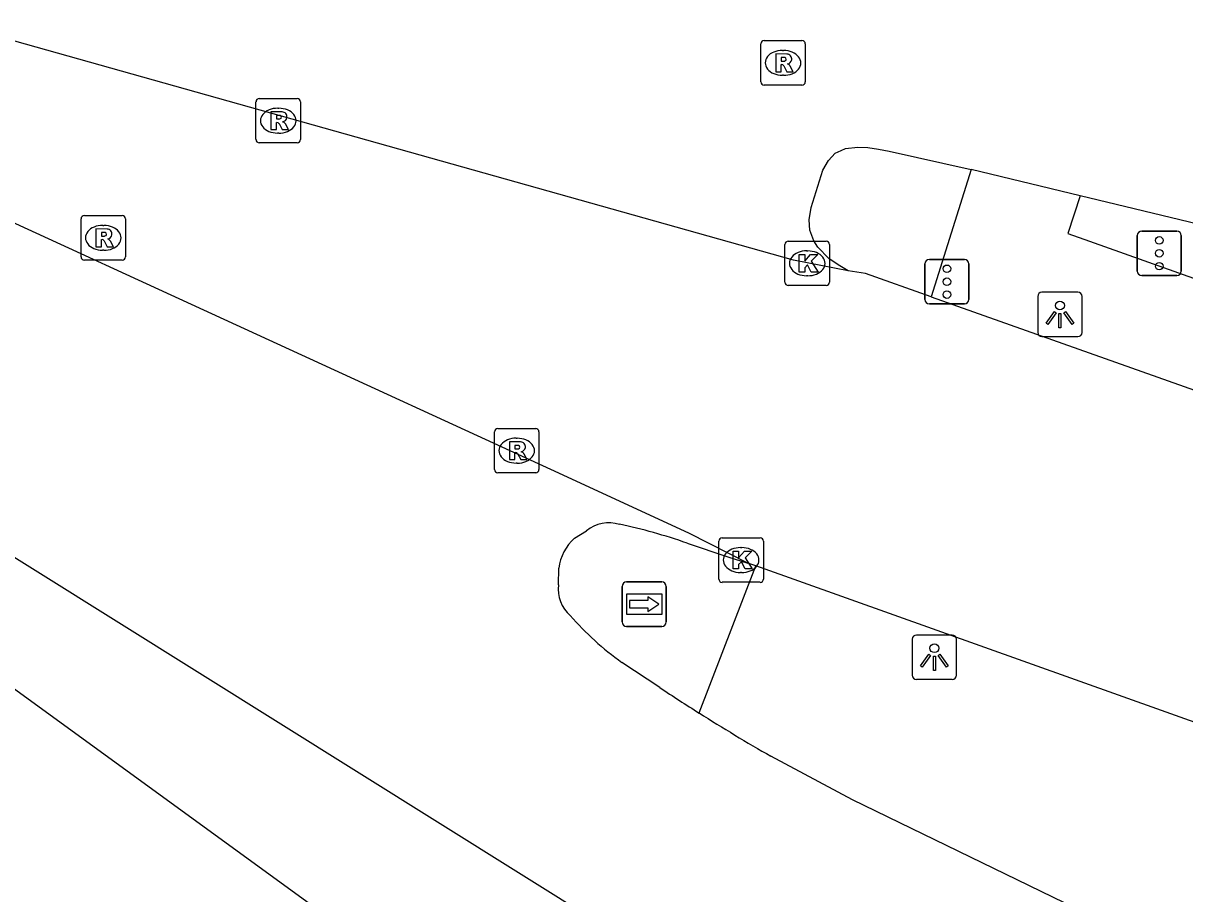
# Model space of a CAD drawing. Extents: x 155018 to 156648, y 383980 to 385733.
# Drawn here: x 155761.72 to 155787.84, y 385120.22 to 385139.79 of the extents above; entities that cross this region are included whole.
import ezdxf

# ---------------------------------------------------------------- set-up
doc = ezdxf.new("R2010")
doc.units = 0
for name, color, linetype in [('IMGEO_Kolk', 7, 'Continuous'), ('IMGEO_Lichtpunt', 7, 'Continuous'), ('IMGEO_OVBaan_gesloten', 7, 'Continuous'), ('IMGEO_Rijbaan_lokaal_gesloten', 7, 'Continuous'), ('IMGEO_Rioolput', 7, 'Continuous'), ('IMGEO_Verkeerseiland_open', 7, 'Continuous'), ('IMGEO_Verkeersregelinstallatiepaal', 7, 'Continuous'), ('IMGEO_Voetpad_gesloten', 7, 'Continuous'), ('IMGEO_Wegwijzer', 7, 'Continuous')]:
    doc.layers.add(name, color=color, linetype=linetype)

msp = doc.modelspace()

# ---------------------------------------------------------------- linework, layer by layer
at = {"layer": 'IMGEO_Kolk'}
for p, q in [((155778.85, 385133.967), (155778.85, 385134.819)), ((155778.925, 385134.893), (155779.777, 385134.893)), ((155779.338, 385134.673), (155779.363, 385134.673)), ((155779.851, 385134.819), (155779.851, 385133.967)), ((155779.777, 385133.893), (155778.925, 385133.893)), ((155779.361, 385134.113), (155779.336, 385134.113)), ((155777.364, 385127.295), (155777.364, 385128.147)), ((155777.439, 385128.221), (155778.291, 385128.221)), ((155778.365, 385128.147), (155778.365, 385127.295)), ((155777.852, 385128.001), (155777.877, 385128.001)), ((155777.875, 385127.441), (155777.85, 385127.441)), ((155778.291, 385127.221), (155777.439, 385127.221))]:
    msp.add_line(p, q, dxfattribs=at)
for points in [[(155778.85, 385133.967), (155778.85, 385134.819)], [(155778.925, 385134.893), (155779.777, 385134.893)], [(155779.851, 385134.819), (155779.851, 385133.967)], [(155779.171, 385134.593), (155779.294, 385134.593), (155779.294, 385134.442), (155779.424, 385134.593), (155779.588, 385134.593), (155779.442, 385134.442), (155779.595, 385134.193), (155779.443, 385134.193), (155779.358, 385134.357), (155779.294, 385134.29), (155779.294, 385134.193), (155779.171, 385134.193), (155779.171, 385134.593)], [(155779.777, 385133.893), (155778.925, 385133.893)], [(155777.364, 385127.295), (155777.364, 385128.147)], [(155777.439, 385128.221), (155778.291, 385128.221)], [(155778.365, 385128.147), (155778.365, 385127.295)], [(155777.685, 385127.921), (155777.808, 385127.921), (155777.808, 385127.77), (155777.938, 385127.921), (155778.102, 385127.921), (155777.956, 385127.77), (155778.109, 385127.521), (155777.957, 385127.521), (155777.872, 385127.685), (155777.808, 385127.618), (155777.808, 385127.521), (155777.685, 385127.521), (155777.685, 385127.921)], [(155778.291, 385127.221), (155777.439, 385127.221)]]:
    msp.add_lwpolyline(points, dxfattribs=at)
for centre, start, end in [((155778.927, 385134.817), 91.552, 178.448), ((155778.927, 385134.817), 91.552, 178.448), ((155779.775, 385134.817), 1.552, 88.448), ((155779.775, 385134.817), 1.552, 88.448), ((155778.927, 385133.969), 181.552, 268.448), ((155778.927, 385133.969), 181.552, 268.448), ((155779.775, 385133.969), 271.552, 358.448), ((155779.775, 385133.969), 271.552, 358.448), ((155777.441, 385128.145), 91.552, 178.448), ((155777.441, 385128.145), 91.552, 178.448), ((155778.289, 385128.145), 1.552, 88.448), ((155778.289, 385128.145), 1.552, 88.448), ((155777.441, 385127.297), 181.552, 268.448), ((155777.441, 385127.297), 181.552, 268.448), ((155778.289, 385127.297), 271.552, 358.448), ((155778.289, 385127.297), 271.552, 358.448)]:
    msp.add_arc(centre, 0.0765, start, end, dxfattribs=at)
for centre, major_axis, ratio, start_param, end_param in [((155779.337, 385134.393), (-0.387, 0.002), 0.722429, 4.712389, 7.853982), ((155779.362, 385134.393), (-0.39, 0.002), 0.717154, 1.570796, 4.712389), ((155777.851, 385127.721), (-0.387, 0.002), 0.722429, 4.712389, 7.853982), ((155777.876, 385127.721), (-0.39, 0.002), 0.717154, 1.570796, 4.712389)]:
    msp.add_ellipse(centre, major_axis=major_axis, ratio=ratio, start_param=start_param, end_param=end_param, dxfattribs=at)
at = {"layer": 'IMGEO_Lichtpunt'}
for p, q in [((155784.535, 385133.647), (155784.535, 385132.84)), ((155784.535, 385133.647), (155784.535, 385132.84)), ((155785.437, 385133.742), (155784.629, 385133.742)), ((155785.437, 385133.742), (155784.629, 385133.742)), ((155785.531, 385132.84), (155785.531, 385133.647)), ((155785.531, 385132.84), (155785.531, 385133.647)), ((155784.629, 385132.746), (155785.437, 385132.746)), ((155784.629, 385132.746), (155785.437, 385132.746)), ((155781.712, 385125.941), (155781.712, 385125.134)), ((155781.712, 385125.941), (155781.712, 385125.134)), ((155782.614, 385126.036), (155781.806, 385126.036)), ((155782.614, 385126.036), (155781.806, 385126.036)), ((155782.708, 385125.134), (155782.708, 385125.941)), ((155782.708, 385125.134), (155782.708, 385125.941)), ((155781.806, 385125.04), (155782.614, 385125.04)), ((155781.806, 385125.04), (155782.614, 385125.04))]:
    msp.add_line(p, q, dxfattribs=at)
for points in [[(155784.909, 385133.311), (155784.948, 385133.283), (155784.76, 385133.021), (155784.722, 385133.048), (155784.909, 385133.311)], [(155785.011, 385133.263), (155785.058, 385133.263), (155785.058, 385132.941), (155785.011, 385132.941), (155785.011, 385133.263)], [(155785.121, 385133.283), (155785.159, 385133.31), (155785.346, 385133.048), (155785.307, 385133.02), (155785.121, 385133.283)], [(155782.086, 385125.605), (155782.125, 385125.577), (155781.937, 385125.315), (155781.899, 385125.342), (155782.086, 385125.605)], [(155782.188, 385125.557), (155782.235, 385125.557), (155782.235, 385125.235), (155782.188, 385125.235), (155782.188, 385125.557)], [(155782.298, 385125.577), (155782.336, 385125.604), (155782.523, 385125.342), (155782.484, 385125.314), (155782.298, 385125.577)]]:
    msp.add_lwpolyline(points, dxfattribs=at)
for centre in [(155785.034, 385133.445), (155782.211, 385125.739)]:
    msp.add_circle(centre, 0.0994, dxfattribs=at)
for centre, start, end in [((155784.629, 385133.647), 90, 180), ((155784.629, 385133.647), 90, 180), ((155785.437, 385133.647), 0, 90), ((155785.437, 385133.647), 0, 90), ((155784.629, 385132.84), 180, 270), ((155784.629, 385132.84), 180, 270), ((155785.437, 385132.84), 270, 0), ((155785.437, 385132.84), 270, 360), ((155781.806, 385125.941), 90, 180), ((155781.806, 385125.941), 90, 180), ((155782.614, 385125.941), 0, 90), ((155782.614, 385125.941), 0, 90), ((155781.806, 385125.134), 180, 270), ((155781.806, 385125.134), 180, 270), ((155782.614, 385125.134), 270, 0), ((155782.614, 385125.134), 270, 360)]:
    msp.add_arc(centre, 0.0946, start, end, dxfattribs=at)
at = {"layer": 'IMGEO_OVBaan_gesloten'}
for points in [[(155780.272, 385134.226), (155779.04, 385134.464), (155775.923, 385135.343), (155755.524, 385141.078)], [(155778.012, 385127.654), (155776.706, 385128.316), (155773.864, 385129.628), (155760.077, 385135.958)], [(155782.136, 385133.64), (155780.664, 385134.161), (155780.272, 385134.226)], [(155782.136, 385133.64), (155793.16, 385129.736), (155804.872, 385125.581), (155825.054, 385118.41), (155850.149, 385109.513), (155854.83, 385107.776), (155860.708, 385105.533), (155861.284, 385105.323), (155861.726, 385105.159), (155862.217, 385104.966), (155862.396, 385104.903)], [(155778.195, 385127.589), (155778.012, 385127.654)], [(155803.429, 385118.62), (155791.502, 385122.848), (155778.195, 385127.589)]]:
    msp.add_lwpolyline(points, dxfattribs=at)
at = {"layer": 'IMGEO_Rijbaan_lokaal_gesloten'}
for points in [[(155557.9, 385204.567), (155590.359, 385193.1), (155633.902, 385177.519), (155691.943, 385156.871), (155720.534, 385146.692), (155727.048, 385144.078), (155745.946, 385136.269), (155751.443, 385134.141), (155754.812, 385131.974), (155774.682, 385119.558)], [(155780.272, 385134.226), (155780.047, 385134.361), (155779.834, 385134.503), (155779.589, 385134.754), (155779.502, 385134.895), (155779.413, 385135.14), (155779.392, 385135.368), (155779.441, 385135.646), (155779.703, 385136.489), (155779.83, 385136.708), (155779.981, 385136.872), (155780.112, 385136.929), (155780.214, 385136.974), (155780.489, 385137.005), (155780.715, 385136.995), (155780.956, 385136.961), (155781.193, 385136.915), (155783.035, 385136.5)], [(155785.488, 385135.909), (155783.035, 385136.5)], [(155819.828, 385127.674), (155808.524, 385130.366), (155785.896, 385135.811), (155785.488, 385135.909)], [(155754.043, 385130.258), (155769.006, 385119.383)], [(155774.12, 385128.214), (155774.386, 385128.378)], [(155776.648, 385128.101), (155777.562, 385127.794), (155778.012, 385127.654)], [(155773.755, 385127.167), (155773.763, 385127.537)], [(155776.036, 385124.854), (155775.184, 385125.418)], [(155861.848, 385082.751), (155861.778, 385082.786), (155857.941, 385084.708), (155857.26, 385085.069), (155789.641, 385117.823), (155780.37, 385122.328), (155778.534, 385123.31)]]:
    msp.add_lwpolyline(points, dxfattribs=at)
for centre, radius, start, end in [((155774.896, 385127.748), 0.81, 73.3874, 129.0245), ((155772.851, 385117.427), 11.329, 70.4201, 78.4073), ((155774.831, 385127.406), 1.076, 131.367, 173.0253), ((155774.542, 385127.074), 0.792, 173.2407, 229.1004), ((155778.928, 385130.697), 6.471, 220.717, 234.6522), ((155800.059, 385161.076), 43.465, 236.4468, 237.8341), ((155801.048, 385162.48), 45.179, 237.7212, 240.1114)]:
    msp.add_arc(centre, radius, start, end, dxfattribs=at)
at = {"layer": 'IMGEO_Rioolput'}
for p, q in [((155778.381, 385139.4), (155779.233, 385139.4)), ((155778.306, 385138.474), (155778.306, 385139.326)), ((155778.794, 385139.18), (155778.819, 385139.18)), ((155779.307, 385139.326), (155779.307, 385138.474)), ((155778.817, 385138.62), (155778.792, 385138.62)), ((155779.233, 385138.4), (155778.381, 385138.4)), ((155767.029, 385138.1), (155767.881, 385138.1)), ((155766.954, 385137.174), (155766.954, 385138.026)), ((155767.442, 385137.88), (155767.467, 385137.88)), ((155767.955, 385138.026), (155767.955, 385137.174)), ((155767.465, 385137.32), (155767.44, 385137.32)), ((155767.881, 385137.1), (155767.029, 385137.1)), ((155763.094, 385135.466), (155763.946, 385135.466)), ((155763.019, 385134.54), (155763.019, 385135.392)), ((155763.507, 385135.246), (155763.532, 385135.246)), ((155764.02, 385135.392), (155764.02, 385134.54)), ((155763.53, 385134.686), (155763.505, 385134.686)), ((155763.946, 385134.466), (155763.094, 385134.466)), ((155772.317, 385129.755), (155772.317, 385130.607)), ((155772.392, 385130.681), (155773.244, 385130.681)), ((155773.318, 385130.607), (155773.318, 385129.755)), ((155772.805, 385130.461), (155772.83, 385130.461)), ((155772.828, 385129.901), (155772.803, 385129.901)), ((155773.244, 385129.681), (155772.392, 385129.681))]:
    msp.add_line(p, q, dxfattribs=at)
for points in [[(155778.381, 385139.4), (155779.233, 385139.4)], [(155778.306, 385138.474), (155778.306, 385139.326)], [(155779.307, 385139.326), (155779.307, 385138.474)], [(155778.895, 385139.098), (155778.643, 385139.1), (155778.643, 385138.7)], [(155778.643, 385138.7), (155778.767, 385138.7), (155778.767, 385138.862), (155778.778, 385138.862)], [(155778.821, 385139.019), (155778.767, 385139.019), (155778.767, 385138.938)], [(155778.767, 385138.938), (155778.819, 385138.938)], [(155778.825, 385138.833), (155778.896, 385138.7), (155779.036, 385138.7), (155778.971, 385138.826)], [(155779.233, 385138.4), (155778.381, 385138.4)], [(155767.029, 385138.1), (155767.881, 385138.1)], [(155766.954, 385137.174), (155766.954, 385138.026)], [(155767.955, 385138.026), (155767.955, 385137.174)], [(155767.543, 385137.798), (155767.291, 385137.8), (155767.291, 385137.4)], [(155767.291, 385137.4), (155767.415, 385137.4), (155767.415, 385137.562), (155767.426, 385137.562)], [(155767.469, 385137.719), (155767.415, 385137.719), (155767.415, 385137.638)], [(155767.415, 385137.638), (155767.467, 385137.638)], [(155767.473, 385137.533), (155767.544, 385137.4), (155767.684, 385137.4), (155767.619, 385137.526)], [(155767.881, 385137.1), (155767.029, 385137.1)], [(155763.094, 385135.466), (155763.946, 385135.466)], [(155763.019, 385134.54), (155763.019, 385135.392)], [(155764.02, 385135.392), (155764.02, 385134.54)], [(155763.608, 385135.164), (155763.356, 385135.166), (155763.356, 385134.766)], [(155763.534, 385135.085), (155763.48, 385135.085), (155763.48, 385135.004)], [(155763.48, 385135.004), (155763.532, 385135.004)], [(155763.356, 385134.766), (155763.48, 385134.766), (155763.48, 385134.928), (155763.491, 385134.928)], [(155763.538, 385134.899), (155763.609, 385134.766), (155763.749, 385134.766), (155763.684, 385134.892)], [(155763.946, 385134.466), (155763.094, 385134.466)], [(155772.317, 385129.755), (155772.317, 385130.607)], [(155772.392, 385130.681), (155773.244, 385130.681)], [(155773.318, 385130.607), (155773.318, 385129.755)], [(155772.906, 385130.379), (155772.654, 385130.381), (155772.654, 385129.981)], [(155772.832, 385130.3), (155772.778, 385130.3), (155772.778, 385130.219)], [(155772.654, 385129.981), (155772.778, 385129.981), (155772.778, 385130.143), (155772.789, 385130.143)], [(155772.778, 385130.219), (155772.83, 385130.219)], [(155772.836, 385130.114), (155772.907, 385129.981), (155773.047, 385129.981), (155772.982, 385130.107)], [(155773.244, 385129.681), (155772.392, 385129.681)]]:
    msp.add_lwpolyline(points, dxfattribs=at)
for centre, radius, start, end in [((155778.383, 385139.324), 0.0765, 91.552, 178.448), ((155778.383, 385139.324), 0.0765, 91.552, 178.448), ((155779.231, 385139.324), 0.0765, 1.552, 88.448), ((155779.231, 385139.324), 0.0765, 1.552, 88.448), ((155778.777, 385138.809), 0.0533, 26.0293, 88.6989), ((155778.803, 385139.127), 0.19, 274.7715, 282.9687), ((155778.827, 385138.923), 0.0964, 77.0061, 93.1865), ((155778.841, 385138.98), 0.0378, 276.6634, 79.6772), ((155778.894, 385138.988), 0.109, 350.3612, 89.416), ((155778.892, 385138.988), 0.112, 277.5842, 350.9817), ((155778.876, 385138.773), 0.108, 29.5134, 73.7905), ((155778.383, 385138.476), 0.0765, 181.552, 268.448), ((155778.383, 385138.476), 0.0765, 181.552, 268.448), ((155779.231, 385138.476), 0.0765, 271.552, 358.448), ((155779.231, 385138.476), 0.0765, 271.552, 358.448), ((155767.031, 385138.024), 0.0765, 91.552, 178.448), ((155767.031, 385138.024), 0.0765, 91.552, 178.448), ((155767.879, 385138.024), 0.0765, 1.552, 88.448), ((155767.879, 385138.024), 0.0765, 1.552, 88.448), ((155767.425, 385137.509), 0.0533, 26.0293, 88.6989), ((155767.451, 385137.827), 0.19, 274.7715, 282.9687), ((155767.475, 385137.623), 0.0964, 77.0061, 93.1865), ((155767.489, 385137.68), 0.0378, 276.6634, 79.6772), ((155767.542, 385137.688), 0.109, 350.3612, 89.416), ((155767.54, 385137.688), 0.112, 277.5842, 350.9817), ((155767.524, 385137.473), 0.108, 29.5134, 73.7905), ((155767.031, 385137.176), 0.0765, 181.552, 268.448), ((155767.031, 385137.176), 0.0765, 181.552, 268.448), ((155767.879, 385137.176), 0.0765, 271.552, 358.448), ((155767.879, 385137.176), 0.0765, 271.552, 358.448), ((155763.096, 385135.39), 0.0765, 91.552, 178.448), ((155763.096, 385135.39), 0.0765, 91.552, 178.448), ((155763.944, 385135.39), 0.0765, 1.552, 88.448), ((155763.944, 385135.39), 0.0765, 1.552, 88.448), ((155763.516, 385135.193), 0.19, 274.7715, 282.9687), ((155763.54, 385134.989), 0.0964, 77.0061, 93.1865), ((155763.554, 385135.046), 0.0378, 276.6634, 79.6772), ((155763.607, 385135.054), 0.109, 350.3612, 89.416), ((155763.605, 385135.054), 0.112, 277.5842, 350.9817), ((155763.589, 385134.839), 0.108, 29.5134, 73.7905), ((155763.49, 385134.875), 0.0533, 26.0293, 88.6989), ((155763.096, 385134.542), 0.0765, 181.552, 268.448), ((155763.096, 385134.542), 0.0765, 181.552, 268.448), ((155763.944, 385134.542), 0.0765, 271.552, 358.448), ((155763.944, 385134.542), 0.0765, 271.552, 358.448), ((155772.394, 385130.605), 0.0765, 91.552, 178.448), ((155772.394, 385130.605), 0.0765, 91.552, 178.448), ((155773.242, 385130.605), 0.0765, 1.552, 88.448), ((155773.242, 385130.605), 0.0765, 1.552, 88.448), ((155772.838, 385130.204), 0.0964, 77.0061, 93.1865), ((155772.852, 385130.261), 0.0378, 276.6634, 79.6772), ((155772.905, 385130.269), 0.109, 350.3612, 89.416), ((155772.903, 385130.269), 0.112, 277.5842, 350.9817), ((155772.788, 385130.09), 0.0533, 26.0293, 88.6989), ((155772.814, 385130.408), 0.19, 274.7715, 282.9687), ((155772.887, 385130.054), 0.108, 29.5134, 73.7905), ((155772.394, 385129.757), 0.0765, 181.552, 268.448), ((155772.394, 385129.757), 0.0765, 181.552, 268.448), ((155773.242, 385129.757), 0.0765, 271.552, 358.448), ((155773.242, 385129.757), 0.0765, 271.552, 358.448)]:
    msp.add_arc(centre, radius, start, end, dxfattribs=at)
for centre, major_axis, ratio, start_param, end_param in [((155778.793, 385138.9), (-0.387, 0.002), 0.722429, 4.712389, 7.853982), ((155778.818, 385138.9), (-0.39, 0.002), 0.717154, 1.570796, 4.712389), ((155767.441, 385137.6), (-0.387, 0.002), 0.722429, 4.712389, 7.853982), ((155767.466, 385137.6), (-0.39, 0.002), 0.717154, 1.570796, 4.712389), ((155763.506, 385134.966), (-0.387, 0.002), 0.722429, 4.712389, 7.853982), ((155763.531, 385134.966), (-0.39, 0.002), 0.717154, 1.570796, 4.712389), ((155772.804, 385130.181), (-0.387, 0.002), 0.722429, 4.712389, 7.853982), ((155772.829, 385130.181), (-0.39, 0.002), 0.717154, 1.570796, 4.712389)]:
    msp.add_ellipse(centre, major_axis=major_axis, ratio=ratio, start_param=start_param, end_param=end_param, dxfattribs=at)
at = {"layer": 'IMGEO_Verkeerseiland_open'}
msp.add_lwpolyline([(155776.92, 385124.283), (155778.195, 385127.589)], dxfattribs=at)
at = {"layer": 'IMGEO_Verkeersregelinstallatiepaal'}
for p, q in [((155786.774, 385134.219), (155786.774, 385135.019)), ((155786.774, 385135.019), (155786.774, 385134.219)), ((155786.874, 385135.119), (155787.664, 385135.119)), ((155787.664, 385135.119), (155786.874, 385135.119)), ((155787.764, 385135.019), (155787.764, 385134.219)), ((155787.764, 385134.219), (155787.764, 385135.019)), ((155782.097, 385134.48), (155782.887, 385134.48)), ((155782.887, 385134.48), (155782.097, 385134.48)), ((155781.997, 385133.58), (155781.997, 385134.38)), ((155781.997, 385134.38), (155781.997, 385133.58)), ((155782.987, 385134.38), (155782.987, 385133.58)), ((155782.987, 385133.58), (155782.987, 385134.38)), ((155787.664, 385134.119), (155786.874, 385134.119)), ((155786.874, 385134.119), (155787.664, 385134.119)), ((155782.887, 385133.48), (155782.097, 385133.48)), ((155782.097, 385133.48), (155782.887, 385133.48))]:
    msp.add_line(p, q, dxfattribs=at)
for centre in [(155787.269, 385134.909), (155787.269, 385134.619), (155787.269, 385134.329), (155782.492, 385134.27), (155782.492, 385133.98), (155782.492, 385133.69)]:
    msp.add_circle(centre, 0.085, dxfattribs=at)
for centre, start, end in [((155786.874, 385135.019), 90, 180), ((155786.874, 385135.019), 90, 180), ((155787.664, 385135.019), 0, 90), ((155787.664, 385135.019), 360, 90), ((155782.097, 385134.38), 90, 180), ((155782.097, 385134.38), 90, 180), ((155782.887, 385134.38), 0, 90), ((155782.887, 385134.38), 360, 90), ((155786.874, 385134.219), 180, 270), ((155786.874, 385134.219), 180, 270), ((155787.664, 385134.219), 270, 0), ((155787.664, 385134.219), 270, 0), ((155782.097, 385133.58), 180, 270), ((155782.097, 385133.58), 180, 270), ((155782.887, 385133.58), 270, 0), ((155782.887, 385133.58), 270, 0)]:
    msp.add_arc(centre, 0.1, start, end, dxfattribs=at)
at = {"layer": 'IMGEO_Voetpad_gesloten'}
for points in [[(155783.035, 385136.5), (155782.136, 385133.64)], [(155785.488, 385135.909), (155785.21, 385135.062), (155785.696, 385134.889), (155848.606, 385112.514)]]:
    msp.add_lwpolyline(points, dxfattribs=at)
at = {"layer": 'IMGEO_Wegwijzer'}
for p, q in [((155775.19, 385126.329), (155775.19, 385127.129)), ((155775.19, 385127.129), (155775.19, 385126.329)), ((155775.29, 385127.229), (155776.08, 385127.229)), ((155776.08, 385127.229), (155775.29, 385127.229)), ((155776.18, 385127.129), (155776.18, 385126.329)), ((155776.18, 385126.329), (155776.18, 385127.129)), ((155776.08, 385126.229), (155775.29, 385126.229)), ((155775.29, 385126.229), (155776.08, 385126.229))]:
    msp.add_line(p, q, dxfattribs=at)
for points in [[(155775.291, 385126.961), (155776.079, 385126.961), (155776.079, 385126.497), (155775.291, 385126.497), (155775.291, 385126.961)], [(155775.356, 385126.813), (155775.356, 385126.729), (155775.356, 385126.645), (155775.767, 385126.645), (155775.767, 385126.562), (155776.014, 385126.729), (155775.767, 385126.896), (155775.767, 385126.813), (155775.356, 385126.813)]]:
    msp.add_lwpolyline(points, dxfattribs=at)
for centre, start, end in [((155775.29, 385127.129), 90, 180), ((155775.29, 385127.129), 90, 180), ((155776.08, 385127.129), 0, 90), ((155776.08, 385127.129), 360, 90), ((155775.29, 385126.329), 180, 270), ((155775.29, 385126.329), 180, 270), ((155776.08, 385126.329), 270, 0), ((155776.08, 385126.329), 270, 0)]:
    msp.add_arc(centre, 0.1, start, end, dxfattribs=at)

doc.saveas('drawing.dxf')
